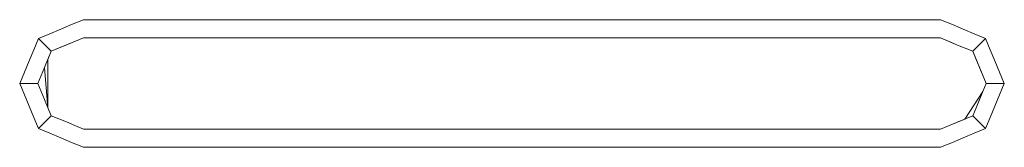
# Model space of a CAD drawing. Header units: millimetres. Extents: x 2 to 902, y -447 to 199.
# Tile 592 of 656: x 16.8836 to 17.4236, y 166.8914 to 166.9614. Entities that reach past the tile are written whole.
import ezdxf

# ---------------------------------------------------------------- set-up
doc = ezdxf.new("R2010")
doc.units = ezdxf.units.MM
doc.header["$MEASUREMENT"] = 0
doc.layers.add('IFC-Elemento construtivo genérico-Contorno', color=253, linetype='Continuous', lineweight=5)

msp = doc.modelspace()

# ---------------------------------------------------------------- linework, layer by layer
at = {"layer": 'IFC-Elemento construtivo genérico-Contorno', "color": 7, "lineweight": 5}
for p, q in [((16.90626, 166.95628), (16.91206, 166.95869)), ((16.91206, 166.95869), (16.91863, 166.96141)), ((16.91863, 166.96141), (17.38863, 166.96141)), ((17.38863, 166.96141), (17.3952, 166.95869)), ((17.3952, 166.95869), (17.401, 166.95628)), ((16.89388, 166.95116), (16.90007, 166.95371)), ((16.90007, 166.95371), (16.90626, 166.95628)), ((17.401, 166.95628), (17.40719, 166.95371)), ((17.40719, 166.95371), (17.41338, 166.95116)), ((16.89132, 166.94496), (16.89388, 166.95116)), ((16.89388, 166.95116), (16.90095, 166.94409)), ((16.90095, 166.94409), (16.90979, 166.94775)), ((16.90537, 166.94591), (16.91421, 166.94957)), ((16.90979, 166.94775), (16.91421, 166.94957)), ((16.91421, 166.94957), (16.91863, 166.95141)), ((16.91863, 166.95141), (17.38863, 166.95141)), ((17.38863, 166.95141), (17.39802, 166.94751)), ((17.38863, 166.95141), (17.39333, 166.94946)), ((17.39333, 166.94946), (17.39802, 166.94751)), ((17.39802, 166.94751), (17.40217, 166.9458)), ((17.39802, 166.94751), (17.40631, 166.94409)), ((17.40631, 166.94409), (17.41338, 166.95116)), ((17.41338, 166.95116), (17.41594, 166.94496)), ((16.88876, 166.93878), (16.89132, 166.94496)), ((16.89729, 166.93525), (16.90095, 166.94409)), ((16.89912, 166.93966), (16.90095, 166.94409)), ((16.90095, 166.94409), (16.90537, 166.94591)), ((17.40217, 166.9458), (17.40631, 166.94409)), ((17.40631, 166.94409), (17.41363, 166.92641)), ((17.40631, 166.94409), (17.40997, 166.93525)), ((17.40631, 166.94409), (17.40814, 166.93966)), ((17.41594, 166.94496), (17.4185, 166.93878)), ((16.88619, 166.93259), (16.88876, 166.93878)), ((16.89912, 166.91315), (16.89912, 166.93967)), ((17.40814, 166.93966), (17.40997, 166.93525)), ((17.4185, 166.93878), (17.42107, 166.93259)), ((16.88363, 166.92641), (16.88619, 166.93259)), ((16.89363, 166.92641), (16.89729, 166.93525)), ((16.89363, 166.92641), (16.89546, 166.93082)), ((16.89546, 166.93082), (16.89729, 166.93525)), ((16.89729, 166.93525), (16.89912, 166.91315)), ((17.40997, 166.93525), (17.41363, 166.92641)), ((17.40997, 166.93525), (17.4118, 166.93082)), ((17.4118, 166.93082), (17.41363, 166.92641)), ((17.42107, 166.93259), (17.42363, 166.92641)), ((16.88363, 166.92641), (16.89363, 166.92641)), ((16.88363, 166.92641), (16.88619, 166.92022)), ((16.89363, 166.92641), (16.89729, 166.91757)), ((16.89363, 166.92641), (16.89546, 166.92199)), ((17.4118, 166.92199), (17.41363, 166.92641)), ((17.41363, 166.92641), (17.42363, 166.92641)), ((17.42107, 166.92022), (17.42363, 166.92641)), ((16.88619, 166.92022), (16.88876, 166.91403)), ((16.89546, 166.92199), (16.89729, 166.91757)), ((17.40189, 166.9069), (17.4118, 166.92199)), ((17.40814, 166.91315), (17.4118, 166.92199)), ((17.40997, 166.91757), (17.4118, 166.92199)), ((17.4185, 166.91403), (17.42107, 166.92022)), ((16.88876, 166.91403), (16.89132, 166.90785)), ((16.89729, 166.91757), (16.90095, 166.90872)), ((17.40814, 166.91315), (17.40997, 166.91757)), ((17.41594, 166.90785), (17.4185, 166.91403)), ((16.89388, 166.90165), (16.90095, 166.90872)), ((16.90095, 166.90872), (16.90924, 166.9053)), ((16.90095, 166.90872), (16.90509, 166.90702)), ((17.39747, 166.90507), (17.40631, 166.90872)), ((17.40631, 166.90872), (17.40814, 166.91315)), ((17.40631, 166.90872), (17.41338, 166.90165)), ((16.89132, 166.90785), (16.89388, 166.90165)), ((16.90509, 166.90702), (16.90924, 166.9053)), ((16.90924, 166.9053), (16.91394, 166.90335)), ((16.91394, 166.90335), (16.91863, 166.90141)), ((17.38863, 166.90141), (17.39747, 166.90507)), ((17.38863, 166.90141), (17.39305, 166.90324)), ((17.39305, 166.90324), (17.40189, 166.9069)), ((17.39747, 166.90507), (17.40189, 166.9069)), ((17.41338, 166.90165), (17.41594, 166.90785)), ((16.89388, 166.90165), (16.90007, 166.8991)), ((16.90007, 166.8991), (16.90626, 166.89653)), ((16.91863, 166.90141), (17.38863, 166.90141)), ((17.401, 166.89653), (17.40719, 166.8991)), ((17.40719, 166.8991), (17.41338, 166.90165)), ((16.90626, 166.89653), (16.91206, 166.89413)), ((16.91206, 166.89413), (16.91863, 166.89141)), ((17.38863, 166.89141), (17.3952, 166.89413)), ((17.3952, 166.89413), (17.401, 166.89653)), ((16.91863, 166.89141), (17.38863, 166.89141))]:
    msp.add_line(p, q, dxfattribs=at)

doc.saveas('drawing.dxf')
